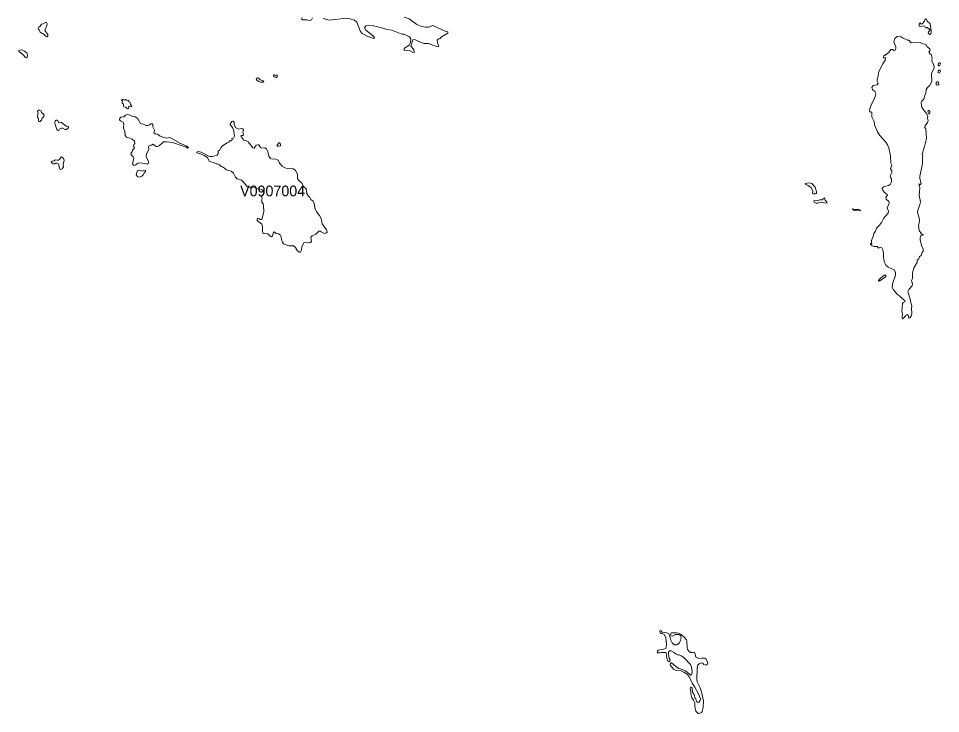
# Model space of a CAD drawing. Extents: x 369010 to 735936, y 6377141 to 6616555.
# Drawn here: x 456308 to 464957, y 6529002 to 6535520 of the extents above; entities that cross this region are included whole.
import ezdxf
from ezdxf.enums import TextEntityAlignment as Align

# ---------------------------------------------------------------- set-up
doc = ezdxf.new("R2010")
doc.units = 0
doc.header["$LTSCALE"] = 40
doc.layers.add('3', color=7, linetype='Continuous', lineweight=13)
doc.layers.add('4', color=7, linetype='Continuous')

msp = doc.modelspace()

# ---------------------------------------------------------------- linework, layer by layer
at = {"layer": '3'}
for points in [[(458970.9, 6535528.98), (458964.61, 6535515.57), (458977.02, 6535508.62), (459012.94, 6535507.79), (459040.08, 6535500.84), (459057.29, 6535508.62), (459067.39, 6535527.32)], [(459166.36, 6535520.37), (459222.46, 6535504.81), (459387.47, 6535522.69), (459419.41, 6535517.22), (459460.79, 6535503.16), (459481.81, 6535484.45), (459512.1, 6535403.52), (459530.8, 6535379.36), (459585.41, 6535349.73), (459642.18, 6535331.03), (459646.98, 6535340.3), (459641.35, 6535351.22), (459567.21, 6535409.65), (459555.62, 6535432.32), (459567.21, 6535450.2), (459588.39, 6535457.15), (459624.97, 6535455.66), (459724.6, 6535430), (459764.49, 6535416.76), (459811.99, 6535408.98), (459903.84, 6535373.24), (459926.52, 6535372.41), (459976.33, 6535348.24), (459988.75, 6535328.05), (459986.43, 6535294.46), (459974.02, 6535268.8), (459928.83, 6535242.32), (459921.72, 6535229.74), (459928.83, 6535222.79), (459976.33, 6535220.48), (460004.3, 6535204.92), (460019.2, 6535201.77), (460017.54, 6535229.08), (459988.75, 6535261.69), (460007.45, 6535320.27)], [(460007.45, 6535320.27), (460020.69, 6535321.76), (460037.9, 6535317.13), (460077.62, 6535297.6), (460115.03, 6535285.85), (460153.92, 6535285.19), (460230.22, 6535256.39), (460249.75, 6535253.25), (460252.06, 6535261.02), (460239.65, 6535291.31), (460236.51, 6535315.48), (460251.24, 6535328.72), (460264.48, 6535333.52), (460276.89, 6535348.24), (460334.65, 6535383.33), (460335.31, 6535393.43), (460311.98, 6535401.21), (460193.81, 6535454.83), (460154.91, 6535439.27), (460127.6, 6535436.96), (460091.03, 6535446.22), (460045.85, 6535464.1), (459971.87, 6535517.89), (459926.68, 6535531.95)], [(464528.36, 6535330.7), (464520.25, 6535301.74), (464536.47, 6535253.74), (464536.96, 6535238.18), (464532.99, 6535221.47), (464518.76, 6535220.48), (464506.01, 6535228.59), (464491.45, 6535227.59), (464469.11, 6535197.64), (464424.58, 6535168.84), (464418.46, 6535156.76), (464426.57, 6535149.64)], [(464634.44, 6532737.75), (464646.19, 6532743.87), (464654.3, 6532738.74), (464660.76, 6532709.95), (464669.86, 6532712.92), (464682.61, 6532729.64), (464687.57, 6532750.49), (464684.1, 6532804.12), (464687.07, 6532825.3), (464677.97, 6532853.77), (464676.48, 6532875.95), (464651.16, 6532958.04), (464658.77, 6532979.39), (464691.21, 6533012.16), (464695.18, 6533026.89), (464684.1, 6533061.31), (464694.69, 6533081.67), (464692.7, 6533135.79), (464708.92, 6533188.91), (464737.72, 6533230.95), (464739.21, 6533254.29), (464752.45, 6533265.87), (464760.06, 6533286.73), (464775.78, 6533297.32), (464784.89, 6533324.63), (464794.49, 6533336.87), (464794.49, 6533356.57), (464779.76, 6533390), (464765.03, 6533442.63), (464766.02, 6533463.98), (464772.64, 6533488.31), (464778.27, 6533490.3), (464791.34, 6533484.67), (464793.99, 6533493.28), (464778.76, 6533498.9), (464757.91, 6533532.83), (464751.46, 6533578.84), (464757.91, 6533600.19), (464759.56, 6533635.61), (464741.36, 6533704.46), (464746.32, 6533731.27), (464760.06, 6533762.72), (464770.16, 6533800.12), (464757.41, 6533860.53), (464762.05, 6533930.87), (464754.43, 6533967.78), (464767.18, 6533959.67), (464774.13, 6533971.91), (464763.04, 6534019.41), (464764.03, 6534039.77), (464786.87, 6534157.77), (464787.37, 6534210.9), (464791.34, 6534227.62), (464786.38, 6534247.31), (464807.56, 6534318.31), (464824.28, 6534394.28), (464819.31, 6534484.31), (464807.06, 6534500.53), (464811.7, 6534513.28), (464833.88, 6534543.23), (464840, 6534560.45), (464834.37, 6534586.26), (464839.5, 6534607.95), (464825.77, 6534630.29), (464780.25, 6534684.9), (464774.13, 6534727.44), (464779.26, 6534742.17), (464795.48, 6534755.91), (464804.09, 6534769.48), (464806.07, 6534794.3), (464819.31, 6534816.15), (464823.28, 6534854.55), (464833.38, 6534872.26), (464857.21, 6534896.09), (464874.42, 6534927.53), (464873.93, 6535004.99), (464896.77, 6535057.79), (464894.62, 6535085.59), (464878.56, 6535113.39), (464876.41, 6535122.5), (464880.05, 6535148.81), (464868.3, 6535183.73), (464858.21, 6535186.38), (464856.22, 6535195.98), (464846.62, 6535206.57), (464861.35, 6535221.3), (464857.71, 6535236.03), (464829.9, 6535257.22), (464822.29, 6535271.45), (464809.05, 6535278.07), (464789.85, 6535281.55), (464765.03, 6535293.63), (464681.61, 6535292.64), (464661.26, 6535315.97), (464646.03, 6535316.96), (464601.01, 6535339.31), (464587.11, 6535348.91), (464572.88, 6535353.38), (464549.04, 6535349.9), (464528.36, 6535330.7)], [(464426.57, 6535149.64), (464441.3, 6535151.13), (464441.8, 6535142.52), (464437.66, 6535129.95), (464415.48, 6535094.86), (464379.57, 6535024.02), (464370.3, 6534966.26), (464362.36, 6534947.56), (464361.2, 6534933.33), (464371.95, 6534914.13), (464363.35, 6534896.92), (464325.28, 6534891.29), (464313.2, 6534873.08), (464318.66, 6534854.88), (464340.51, 6534835.18), (464349.12, 6534815.49), (464343.98, 6534787.52), (464331.9, 6534756.07), (464309.23, 6534715.03), (464294, 6534677.13), (464291.02, 6534649.82), (464297.97, 6534641.21), (464305.59, 6534644.19), (464311.71, 6534640.22), (464311.21, 6534597.19), (464333.56, 6534555.15), (464337.53, 6534523.21), (464364.84, 6534455.85), (464386.68, 6534422.42), (464444.94, 6534360.19), (464460.5, 6534334.86), (464472.25, 6534305.4), (464486.32, 6534230.43), (464489.96, 6534163.57), (464499.06, 6534145.36), (464488.47, 6534109.28), (464501.54, 6534092.57), (464499.56, 6534076.35), (464484.33, 6534045.07), (464487.48, 6534028.85), (464496.08, 6534016.6), (464497.08, 6533988.8), (464484.33, 6533963.47), (464467.62, 6533953.87), (464420.61, 6533942.29), (464410.52, 6533925.57), (464416.48, 6533909.35), (464429.22, 6533891.15), (464458.02, 6533869.8), (464461.16, 6533861.69), (464444.61, 6533842.99), (464446.1, 6533824.28), (464473.41, 6533804.92), (464475.39, 6533786.22), (464457.19, 6533745.17), (464469.77, 6533714.39), (464465.8, 6533695.69), (464423.26, 6533643.88), (464403.57, 6533605.98), (464383.71, 6533580.17), (464357.89, 6533554.35), (464347.29, 6533526.05), (464331.08, 6533502.71), (464329.09, 6533484.5), (464310.39, 6533437.83), (464308.07, 6533423.1), (464314.19, 6533416.48), (464313.2, 6533409.37), (464301.45, 6533409.37), (464299.46, 6533403.74), (464314.19, 6533390.17), (464330.91, 6533380.07), (464362.69, 6533381.06), (464374.44, 6533365.34), (464394.13, 6533374.94), (464405.72, 6533367.82), (464415.32, 6533350.61), (464423.43, 6533318.17), (464420.94, 6533280.27), (464427.07, 6533245.35), (464444.78, 6533207.78), (464465.46, 6533187.09), (464522.23, 6533163.26), (464533.32, 6533142.08), (464533.82, 6533111.62), (464506.34, 6533032.51), (464504.36, 6532996.6), (464516.44, 6532974.26), (464547.89, 6532936.85), (464577.84, 6532913.52), (464624.84, 6532869.49), (464622.86, 6532862.37), (464607.63, 6532857.74), (464601.51, 6532846.65), (464595.55, 6532773.17), (464599.03, 6532754.47), (464597.54, 6532717.56), (464600.02, 6532703.82), (464605.15, 6532705.81), (464634.44, 6532737.75)], [(458670.84, 6533479.37), (458682.92, 6533472.42), (458692.19, 6533481.69), (458699.14, 6533516.78), (458708.24, 6533518.6), (458724.96, 6533502.38), (458748.63, 6533499.57), (458763.52, 6533490.3), (458772.46, 6533473.75), (458776.43, 6533446.11), (458783.88, 6533421.94), (458793.81, 6533405.72), (458843.79, 6533388.51), (458888.31, 6533386.86), (458906.68, 6533372.29), (458925.71, 6533340.18), (458941.27, 6533327.44), (458952.86, 6533329.76), (458960.8, 6533340.18), (458970.73, 6533387.35), (458983.97, 6533415.65), (458993.07, 6533418.47), (459021.38, 6533416.15), (459049.02, 6533419.63), (459055.97, 6533428.9), (459051.33, 6533461.66), (459053.98, 6533472.09), (459061.92, 6533483.01), (459098.83, 6533498.57), (459124.82, 6533525.71), (459138.06, 6533526.87), (459147.32, 6533517.61), (459179.6, 6533502.71), (459197.97, 6533508.34), (459205.42, 6533517.11), (459198.63, 6533537.3), (459157.09, 6533595.39), (459147.32, 6533643.88), (459133.42, 6533673.84), (459107.44, 6533703.14), (459090.23, 6533732.1), (459082.12, 6533785.23), (459073.01, 6533807.07), (459049.35, 6533821.47), (459041.24, 6533840.01), (459028.66, 6533852.59), (459013.6, 6533877.41), (459005.49, 6533921.27), (458984.3, 6533940.8), (458966.93, 6533975.39), (458934.65, 6534004.19), (458927.2, 6534018.59), (458926.05, 6534060.62), (458908.5, 6534094.22), (458888.31, 6534111.43), (458871.1, 6534116.07), (458836.51, 6534113.25), (458807.05, 6534118.38), (458784.71, 6534132.78), (458758.06, 6534162.24), (458744.32, 6534191.04), (458712.55, 6534204.78), (458689.37, 6534201.3), (458671.5, 6534207.76), (458657.1, 6534230.1), (458648.5, 6534271.64), (458634.1, 6534296.47), (458618.54, 6534306.23), (458592.56, 6534304.58), (458578.82, 6534308.55), (458563.26, 6534333.87), (458554.82, 6534334.2), (458536.95, 6534331.88), (458518.08, 6534304.74), (458507.65, 6534305.9), (458461.48, 6534363.5), (458442.44, 6534375.08), (458422.42, 6534378.56), (458395.27, 6534414.8), (458400.4, 6534424.07), (458412.49, 6534424.07), (458418.28, 6534429.86), (458413.65, 6534452.87), (458419.44, 6534474.71), (458411.99, 6534485.14), (458398.75, 6534489.11), (458375.08, 6534481), (458346.78, 6534495.57), (458330.73, 6534523.21), (458331.89, 6534546.21), (458322.12, 6534555.48), (458319.8, 6534557.96), (458310.87, 6534554.16), (458295.48, 6534529.99), (458293.99, 6534521.22), (458306.56, 6534510.13), (458318.31, 6534490.27), (458330.07, 6534460.15), (458334.37, 6534416.79), (458325.6, 6534397.76)], [(458325.6, 6534397.76), (458310.21, 6534393.29), (458311.69, 6534383.03), (458300.61, 6534373.43), (458291.83, 6534371.27), (458284.55, 6534362.5), (458264.69, 6534354.06), (458223.48, 6534324.6), (458205.11, 6534307.06), (458196.34, 6534287.86), (458183.1, 6534276.11), (458180.12, 6534254.93), (458170.69, 6534237.88), (458127.32, 6534225.47), (458099.35, 6534226.13), (458021.57, 6534265.85), (457993.6, 6534270.98), (457981.85, 6534267.34), (457981.18, 6534261.38), (458014.95, 6534251.95), (458051.69, 6534235.07), (458081.81, 6534215.87), (458097.2, 6534181.44), (458114.08, 6534174.82), (458139.07, 6534170.35), (458161.75, 6534156.45), (458174.99, 6534155.62), (458192.7, 6534148.34), (458210.08, 6534130.63), (458229.11, 6534126.99), (458260.72, 6534101.34), (458303.42, 6534089.59), (458326.09, 6534068.24), (458343.8, 6534030.83), (458358.53, 6534014.61), (458399.58, 6534003.69), (458417.29, 6533987.47), (458452.54, 6533944.11), (458467.1, 6533938.98), (458486.96, 6533938.32), (458558.96, 6533925.74), (458595.04, 6533913.33), (458609.6, 6533894.13), (458600.17, 6533867.65), (458589.08, 6533850.1), (458594.21, 6533834.71), (458590.73, 6533821.31), (458591.89, 6533798.3), (458602.82, 6533781.09), (458607.45, 6533766.52), (458611.42, 6533705.45), (458591.23, 6533635.11), (458575.67, 6533634.62), (458568.23, 6533641.57), (458549.19, 6533646.7), (458546.38, 6533640.41), (458548.7, 6533624.85), (458590.07, 6533591.09), (458597.69, 6533569.9), (458597.69, 6533523.07), (458601.66, 6533508.67), (458610.93, 6533503.04), (458648.33, 6533500.72), (458670.84, 6533479.37)], [(462713.94, 6529012.92), (462721.05, 6529021.03), (462729.49, 6529057.93), (462732.47, 6529122.15), (462714.43, 6529205.9), (462701.19, 6529243.63), (462675.04, 6529298.08), (462671.57, 6529320.59), (462673.72, 6529423.86), (462681.33, 6529455.81), (462697.22, 6529472.36), (462715.09, 6529476.99), (462727.84, 6529473.35), (462737.93, 6529461.6), (462752, 6529454.81), (462763.42, 6529457.46), (462771.86, 6529465.9), (462773.52, 6529481.46), (462756.14, 6529514.73), (462747.7, 6529520.02), (462722.38, 6529521.84), (462689.11, 6529518.7), (462661.14, 6529530.12), (462653.03, 6529571.82), (462648.73, 6529577.29), (462630.85, 6529572.82), (462614.47, 6529573.15), (462598.25, 6529583.91), (462583.52, 6529602.77), (462580.37, 6529620.98), (462579.05, 6529680.56), (462574.42, 6529692.97), (462552.9, 6529717.47), (462523.61, 6529743.45), (462502.09, 6529754.87), (462481.24, 6529759.17), (462430.76, 6529759.17), (462424.63, 6529741.47), (462432.08, 6529730.38), (462443.5, 6529725.91), (462470.81, 6529742.46), (462506.06, 6529744.11), (462516.82, 6529733.69), (462523.61, 6529714.82), (462518.48, 6529689), (462507.39, 6529666), (462497.29, 6529654.58), (462483.55, 6529647.29), (462461.38, 6529646.63), (462451.61, 6529651.27), (462440.36, 6529665.33), (462426.62, 6529690.99), (462416.19, 6529737.99), (462408.08, 6529750.4), (462390.71, 6529758.18), (462347.18, 6529764.97), (462335.43, 6529778.37), (462329.47, 6529780.69), (462325.33, 6529778.37), (462323.68, 6529771.26), (462326.99, 6529759.51), (462337.08, 6529752.55), (462347.18, 6529752.55), (462365.05, 6529742.46), (462379.95, 6529714.82), (462386.57, 6529647.96), (462384.58, 6529623.63), (462379.45, 6529612.54), (462357.61, 6529604.1), (462309.28, 6529594.66), (462300.51, 6529580.93), (462305.8, 6529571.82), (462323.35, 6529570.17), (462337.41, 6529574.31), (462377.8, 6529574.31), (462382.93, 6529569.51), (462389.22, 6529522.17), (462398.32, 6529495.53), (462407.75, 6529488.41), (462417.52, 6529489.73), (462420, 6529506.28), (462411.56, 6529521.01), (462406.43, 6529553.78), (462407.09, 6529578.61), (462414.21, 6529588.37), (462430.59, 6529590.03), (462458.89, 6529574.31), (462476.11, 6529557.43), (462490.84, 6529550.97), (462506.39, 6529550.97), (462525.92, 6529543.69), (462548.76, 6529526.48), (462610.66, 6529461.6), (462622.08, 6529438.43), (462626.22, 6529392.58), (462620.76, 6529363.29), (462615.79, 6529360.64), (462564.98, 6529401.02), (462514.17, 6529419.89), (462498.95, 6529422.87)], [(462498.95, 6529422.87), (462435.06, 6529476), (462426.29, 6529474.34), (462422.32, 6529464.25), (462424.3, 6529453.49), (462452.27, 6529418.9), (462472.47, 6529408.14), (462523.94, 6529400.69), (462550.09, 6529390.6), (462585.17, 6529368.09), (462603.05, 6529342.77), (462628.2, 6529285.34), (462651.38, 6529250.42), (462685.8, 6529187.36), (462706.98, 6529139.69), (462703.51, 6529122.81), (462687.12, 6529106.1), (462678.35, 6529107.09), (462669.25, 6529115.53), (462661.8, 6529139.03), (462653.69, 6529148.8), (462650.71, 6529175.28), (462630.85, 6529201.59), (462628.2, 6529243.63), (462619.43, 6529249.26), (462612.98, 6529244.62), (462610, 6529234.86), (462613.81, 6529212.02), (462613.81, 6529187.86), (462625.23, 6529148.8), (462640.62, 6529128.6), (462652.04, 6529103.28), (462653.86, 6529069.02), (462663.46, 6529023.34), (462682.32, 6529003.48), (462693.91, 6529001.5), (462713.94, 6529012.92)]]:
    msp.add_lwpolyline(points, dxfattribs=at)
for points in [[(464831.72, 6535493.23), (464825.6, 6535512.26), (464817.16, 6535516.89), (464809.55, 6535507.79), (464805.74, 6535493.89), (464785.05, 6535469.56), (464775.12, 6535466.41), (464766.02, 6535478), (464756.09, 6535466.41), (464756.09, 6535448.04), (464765.19, 6535445.06), (464808.06, 6535449.7), (464815.67, 6535431.33), (464823.28, 6535430.5), (464824.77, 6535436.62), (464834.04, 6535435.96), (464843.14, 6535423.71), (464853.9, 6535424.38), (464860.03, 6535414.45), (464843.14, 6535396.08), (464842.48, 6535382.34), (464855.39, 6535370.92), (464864.49, 6535368.6), (464869.13, 6535383.99), (464869.13, 6535400.71), (464860.03, 6535468.73)], [(456575.56, 6535454.33), (456576.88, 6535470.55), (456572.41, 6535483.3), (456560.99, 6535482.63), (456539.81, 6535469.06), (456524.42, 6535466.75), (456510.51, 6535446.55), (456498.1, 6535437.78), (456493.8, 6535425.04), (456502.57, 6535412.79), (456511.18, 6535390.12), (456548.08, 6535370.75), (456568.61, 6535350.23), (456578.37, 6535346.42), (456583.67, 6535353.71), (456582.51, 6535368.6), (456556.86, 6535405.84), (456559.17, 6535418.09)], [(456342.86, 6535224.45), (456320.35, 6535222.96), (456308.27, 6535216.17), (456311.41, 6535209.39), (456349.81, 6535180.92), (456374.97, 6535152.95), (456385.39, 6535149.64), (456390.86, 6535154.27), (456393.01, 6535175.13), (456385.72, 6535196.81), (456366.03, 6535213.69)], [(464956.35, 6535096.02), (464953.04, 6535104.13), (464944.93, 6535105.45), (464937.32, 6535097.34), (464936.32, 6535083.44), (464941.62, 6535076.98), (464948.41, 6535076.98)], [(458710.89, 6534991.25), (458702.45, 6534990.26), (458701.46, 6534983.64), (458708.24, 6534973.05), (458726.94, 6534967.75), (458736.38, 6534973.05), (458737.04, 6534979.17), (458730.59, 6534987.94), (458719.5, 6534986.62)], [(464950.39, 6535034.28), (464943.94, 6535039.75), (464937.32, 6535036.44), (464932.35, 6535014.42), (464948.41, 6535008.13), (464957.34, 6535026.01)], [(458558.3, 6534964.77), (458544.89, 6534960.63), (458539.26, 6534950.04), (458547.37, 6534939.45), (458563.59, 6534929.02), (458579.98, 6534923.23), (458607.78, 6534921.24), (458609.11, 6534929.85), (458598.68, 6534938.95), (458575.18, 6534945.24)], [(464931.52, 6534925.38), (464924.24, 6534926.04), (464915.14, 6534918.6), (464915.47, 6534897.08), (464921.43, 6534893.27), (464927.88, 6534898.07), (464936.82, 6534897.08), (464940.46, 6534900.06), (464937.98, 6534918.6)], [(457319.33, 6534757.56), (457313.21, 6534758.89), (457303.78, 6534754.42), (457289.87, 6534759.38), (457278.29, 6534758.89), (457276.47, 6534753.09), (457284.58, 6534744.16), (457281.43, 6534724.96), (457292.52, 6534716.85), (457292.52, 6534698.15), (457296.16, 6534691.86), (457316.68, 6534689.21), (457320.33, 6534679.94), (457333.24, 6534672.33), (457340.85, 6534680.27), (457342.17, 6534695), (457347.47, 6534699.14), (457364.52, 6534691.53), (457372.96, 6534699.14), (457359.55, 6534712.88), (457357.4, 6534731.25), (457344.32, 6534738.86), (457344.32, 6534750.44), (457336.71, 6534752.6), (457327.94, 6534750.78)], [(456520.61, 6534652.8), (456508.2, 6534660.24), (456494.96, 6534658.92), (456486.68, 6534648.49), (456494.13, 6534630.95), (456486.35, 6534610.1), (456486.35, 6534594.71), (456495.95, 6534582.13), (456496.78, 6534557.96), (456502.07, 6534553.66), (456512, 6534553.16), (456524.75, 6534566.74), (456532.2, 6534583.78), (456546.59, 6534600.5), (456549.24, 6534612.75), (456543.95, 6534624), (456526.07, 6534638.89)], [(464852.58, 6534622.68), (464857.05, 6534630.62), (464855.89, 6534646.34), (464848.28, 6534656.77), (464841.32, 6534657.1), (464837.52, 6534646.01), (464848.28, 6534624.5)], [(456677.18, 6534561.77), (456671.72, 6534567.89), (456663.27, 6534567.89), (456652.19, 6534559.45), (456648.71, 6534534.13), (456668.41, 6534477.86), (456680.82, 6534470.08), (456688.93, 6534472.73), (456697.7, 6534484.98), (456710.61, 6534490.6), (456725.67, 6534489.94), (456745.36, 6534479.51), (456755.46, 6534478.52), (456771.68, 6534489.28), (456779.79, 6534502.85), (456774.66, 6534507.48), (456755.79, 6534511.29), (456711.6, 6534545.72), (456692.07, 6534541.25), (456683.3, 6534544.23)], [(457332.41, 6534618.04), (457312.22, 6534614.57), (457296.66, 6534599.01), (457268.85, 6534593.71), (457258.76, 6534584.77), (457256.28, 6534568.72), (457264.05, 6534558.63), (457277.13, 6534555.15), (457289.54, 6534546.21), (457295.33, 6534529.99), (457294.84, 6534490.11), (457307.25, 6534462.8), (457309.57, 6534421.26), (457322.64, 6534408.18), (457376.1, 6534386.83), (457397.45, 6534368.46), (457399.93, 6534348.27), (457389.18, 6534334.53), (457388.02, 6534322.12), (457395.8, 6534306.07), (457391.49, 6534295.97), (457377.26, 6534284.05), (457376.1, 6534269.82), (457366, 6534259.06), (457361.21, 6534248.47), (457385.04, 6534222.32), (457390.33, 6534209.08), (457378.42, 6534156.95), (457388.02, 6534145.03), (457396.79, 6534142.71), (457408.7, 6534147.35), (457428.9, 6534163.4), (457456.2, 6534166.38), (457519.1, 6534152.81), (457525.05, 6534159.93), (457527.54, 6534178.3), (457507.68, 6534225.3), (457510.66, 6534248.97), (457530.18, 6534292.99), (457529.03, 6534316.66), (457534.32, 6534327.42), (457545.74, 6534332.22), (457559.31, 6534332.22), (457568.25, 6534339.83), (457576.53, 6534338.67), (457599.03, 6534319.64), (457613.27, 6534319.14), (457628.16, 6534326.75), (457669.7, 6534363.66), (457697.01, 6534363.66), (457752.29, 6534355.88), (457880.56, 6534313.68), (457896.11, 6534303.58), (457902.57, 6534305.4), (457888.67, 6534321.46), (457820.98, 6534351.75), (457739.55, 6534398.09), (457722.34, 6534402.89), (457711.74, 6534399.24), (457692.71, 6534398.58), (457638.26, 6534416.79), (457613.93, 6534436.32), (457589.6, 6534438.63), (457579.01, 6534447.57), (457583.64, 6534473.06), (457569.41, 6534504.67), (457569.41, 6534526.02), (457561.47, 6534532.48), (457550.05, 6534531.32), (457538.29, 6534521.88), (457521.08, 6534515.93), (457503.21, 6534515.93), (457480.04, 6534530.16), (457452.73, 6534536.61), (457428.4, 6534577.66), (457405.89, 6534597.19), (457380.9, 6534601.33), (457357.73, 6534613.24)], [(458757.23, 6534353.4), (458750.78, 6534353.23), (458732.41, 6534327.42), (458737.04, 6534321.29), (458749.45, 6534321.13), (458766.17, 6534326.75), (458767, 6534341.65)], [(456711.93, 6534221), (456701.84, 6534220.5), (456701.51, 6534210.07), (456694.39, 6534197.99), (456685.29, 6534191.21), (456670.39, 6534190.54), (456653.51, 6534194.52), (456642.75, 6534185.08), (456623.55, 6534182.43), (456616.44, 6534175.65), (456621.07, 6534165.88), (456636.96, 6534156.78), (456648.55, 6534156.12), (456659.96, 6534162.57), (456670.06, 6534163.57), (456681.81, 6534160.09), (456687.94, 6534147.35), (456693.4, 6534114.91), (456698.03, 6534106.14), (456705.48, 6534104.15), (456718.72, 6534110.77), (456730.8, 6534127.65), (456727.49, 6534151.65), (456735.6, 6534191.87), (456732.12, 6534206.43)], [(457501.06, 6534083.63), (457499.73, 6534093.06), (457491.13, 6534097.03), (457471.1, 6534087.6), (457440.15, 6534097.86), (457426.41, 6534095.05), (457411.19, 6534054.67), (457428.4, 6534035.8), (457441.31, 6534032.65), (457466.13, 6534040.6), (457479.04, 6534052.35), (457489.14, 6534076.18)], [(463749.99, 6533973.4), (463726.49, 6533978.04), (463687.93, 6533973.73), (463690.74, 6533963.8), (463707.95, 6533958.18), (463742.87, 6533935.17), (463760.75, 6533900.25), (463757.27, 6533878.07), (463769.35, 6533870.96), (463780.77, 6533882.38), (463789.38, 6533878.07), (463795.01, 6533880.22), (463795.01, 6533893.8), (463780.11, 6533938.15)], [(463867.99, 6533836.7), (463845.65, 6533820.31), (463820.66, 6533818.16), (463799.31, 6533811.04), (463771.51, 6533812.37), (463767.87, 6533806.74), (463772.17, 6533797.47), (463790.04, 6533788.2), (463806.43, 6533786.71), (463820, 6533794.49), (463836.38, 6533797.47), (463892.16, 6533788.2), (463890.01, 6533801.78), (463875.77, 6533816.67)], [(464207.28, 6533716.38), (464205.46, 6533723.16), (464190.23, 6533727.8), (464157.79, 6533729.45), (464135.78, 6533734.75), (464132.47, 6533732.1), (464133.3, 6533727.46), (464151.5, 6533718.86)], [(464431.87, 6533112.62), (464416.48, 6533104.67), (464386.68, 6533077.86), (464373.78, 6533062.14), (464375.26, 6533057.67), (464386.68, 6533059.99), (464436.34, 6533094.58), (464448.09, 6533106), (464445.27, 6533112.12)]]:
    msp.add_lwpolyline(points, close=True, dxfattribs=at)

# ---------------------------------------------------------------- texts
at = {"layer": '4'}
msp.add_text('V0907004', height=100, dxfattribs=at).set_placement((458692.33, 6533852.78), align=Align.CENTER)

doc.saveas('drawing.dxf')
